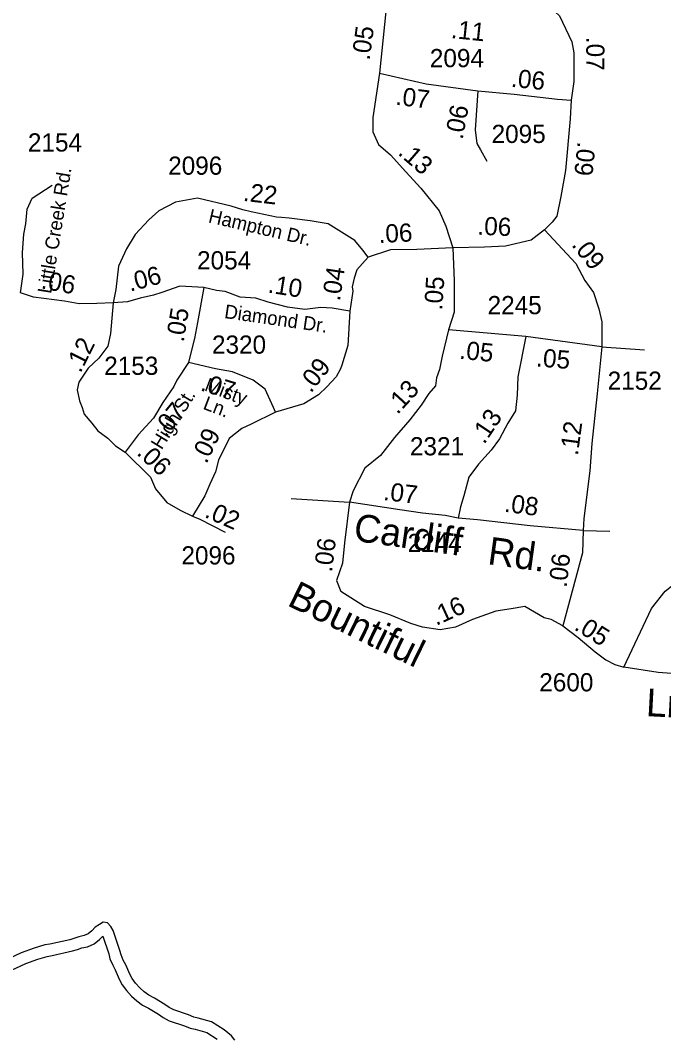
# Model space of a CAD drawing. Extents: x 2290055 to 2389491, y 66597 to 237875.
# Drawn here: x 2316980 to 2319190, y 201202 to 204693 of the extents above; entities that cross this region are included whole.
import ezdxf

# ---------------------------------------------------------------- set-up
doc = ezdxf.new("R2010")
doc.units = 0
for name, color, linetype in [('Exist Hydrographic River Shore', 7, 'Continuous'), ('Exist Road Non-System Type 51', 7, 'Continuous'), ('Exist Road Secondary Mileage Hundredths English Label', 7, 'Continuous'), ('Exist Road Secondary Type 51 Attributed', 7, 'Continuous'), ('Exist Road Secondary Type 51 Label', 7, 'Continuous'), ('Exist Road Secondary Type 51 Number Label', 7, 'Continuous')]:
    doc.layers.add(name, color=color, linetype=linetype)

msp = doc.modelspace()

# ---------------------------------------------------------------- linework, layer by layer
at = {"layer": 'Exist Hydrographic River Shore'}
for points in [[(2317716.2, 201190.8), (2317705.2, 201205.3), (2317679.5, 201226.1), (2317636.5, 201253.1), (2317591, 201266.4), (2317576, 201269.9), (2317558, 201277.6), (2317506.5, 201294.2), (2317490.7, 201302.2), (2317476.2, 201312.6), (2317440.2, 201335), (2317421, 201344.8), (2317405.2, 201356.4), (2317390, 201370), (2317375.5, 201385.9), (2317364, 201401.9), (2317355.5, 201417.2), (2317342, 201449), (2317333.2, 201465.7), (2317325.7, 201483.4), (2317321.7, 201498.6), (2317298.5, 201567.3), (2317291.2, 201581.4), (2317279, 201594), (2317264.7, 201595.5), (2317251.5, 201588), (2317236.7, 201578.1), (2317225, 201565.7), (2317212.5, 201555.6), (2317198.5, 201549.5), (2317180.5, 201545.6), (2317164, 201539.5), (2317149.5, 201535.6), (2317081, 201520.3), (2317063.5, 201517.4), (2317027.5, 201507), (2316983, 201490.4), (2316919.5, 201460.6)], [(2316932.7, 201422.6), (2316998.5, 201453.4), (2317040, 201468.9), (2317072.5, 201478.3), (2317089, 201481), (2317159, 201496.8), (2317176.2, 201501.3), (2317191.5, 201507.1), (2317211, 201511.2), (2317233.5, 201521.2), (2317252, 201536.2), (2317262.7, 201547.4), (2317283.5, 201487.1), (2317287.7, 201470.3), (2317297, 201448.5), (2317305.7, 201432.1), (2317319.5, 201399.6), (2317330, 201380.4), (2317344.5, 201360.5), (2317362, 201341.6), (2317380, 201325.3), (2317400, 201310.6), (2317420.5, 201300.2), (2317454, 201279.3), (2317470, 201267.9), (2317491.2, 201257.1), (2317544, 201240.1), (2317563.5, 201231.8), (2317580.7, 201227.7), (2317620, 201216.4), (2317656, 201193.6)]]:
    msp.add_lwpolyline(points, dxfattribs=at)
at = {"layer": 'Exist Road Non-System Type 51'}
for p, q in [((2318977.5, 203572.3), (2319123.5, 203561.3)), ((2317910, 203051.4), (2318110.7, 203038.6)), ((2318913.4, 202940.8), (2319004.6, 202938.9))]:
    msp.add_line(p, q, dxfattribs=at)
at = {"layer": 'Exist Road Secondary Type 51 Attributed'}
for p, q in [((2318716.1, 203607.8), (2318450, 203629.8)), ((2318977.5, 203572.3), (2318716.1, 203607.8))]:
    msp.add_line(p, q, dxfattribs=at)
for points in [[(2318239.2, 204756.6), (2318213.7, 204512.3)], [(2318816.9, 204722.3), (2318832.2, 204708.6), (2318874.4, 204619.2), (2318881.2, 204581.6), (2318881.2, 204550.8), (2318881.2, 204483.5), (2318872.3, 204419.6)], [(2318213.7, 204512.3), (2318190.8, 204359.9), (2318190.8, 204310.3), (2318209.6, 204267.5), (2318250.7, 204231.6), (2318303.7, 204173.5), (2318354.9, 204117), (2318418.2, 204039.2), (2318441, 203986.8), (2318465.9, 203911.8)], [(2318213.7, 204512.3), (2318374.2, 204475.5), (2318551.7, 204451.7)], [(2318551.7, 204451.7), (2318541.7, 204317.1), (2318547.4, 204270.3), (2318559.9, 204248.7), (2318582.7, 204209.9)], [(2318551.7, 204451.7), (2318676.1, 204440.2), (2318825.4, 204423.1), (2318872.3, 204419.6)], [(2318872.3, 204419.6), (2318868.7, 204354.7), (2318852.3, 204177.7), (2318836.9, 204088.8), (2318822.6, 204020.6), (2318806.1, 203999.9), (2318780.3, 203974)], [(2316980.7, 203757.7), (2316989.5, 203821.5), (2316987.7, 203896.4), (2316991.3, 203958.5), (2316998.6, 203995), (2317003.2, 204044.6), (2317020.3, 204082.2), (2317088.7, 204126.7)], [(2318174.1, 203880), (2318155.7, 203903.7), (2318129.3, 203937.5), (2318037.7, 203993.9), (2317975.2, 204004.2), (2317902.7, 204014.4), (2317877, 204016.1), (2317860, 204017.8), (2317772.9, 204035.5), (2317744.4, 204042.4), (2317704.5, 204054.9), (2317588.3, 204082.3), (2317513.1, 204068.6), (2317456.1, 204038.9), (2317420.8, 204008.2), (2317374.1, 203958), (2317344.5, 203909), (2317316.6, 203849.6), (2317308, 203768.5), (2317298.7, 203723.3)], [(2318780.3, 203974), (2318734.4, 203938.3), (2318646.1, 203917.2), (2318573.7, 203914.4), (2318465.9, 203911.8)], [(2318780.3, 203974), (2318888.2, 203857.9), (2318919, 203799.8), (2318948, 203758.8), (2318966.8, 203702.3), (2318977.1, 203657.9), (2318977.5, 203610.8), (2318977.5, 203572.3)], [(2318465.9, 203911.8), (2318341.8, 203905.8), (2318250.7, 203904.7), (2318174.1, 203880)], [(2318465.9, 203911.8), (2318470.3, 203799), (2318470.3, 203747.5), (2318470.3, 203690.7), (2318450, 203629.8)], [(2318174.1, 203880), (2318136.2, 203836.6), (2318125.9, 203807.5), (2318119.1, 203777.7), (2318121.5, 203763), (2318111.9, 203694)], [(2317610.1, 203776.2), (2317527.4, 203780.6), (2317465.8, 203758.4), (2317436.8, 203749.3), (2317391.2, 203739.1), (2317347.9, 203726.5), (2317298.7, 203723.3)], [(2317610.1, 203776.2), (2317588.1, 203655.3), (2317577.5, 203601.1), (2317567.2, 203560), (2317557.9, 203517.9)], [(2318111.9, 203694), (2318051.4, 203704.9), (2318012.1, 203706.6), (2317957.4, 203699.8), (2317897.6, 203708.3), (2317830.9, 203725.4), (2317788.2, 203739.1), (2317735.2, 203742.5), (2317682.9, 203761.8), (2317653.8, 203765.3), (2317610.1, 203776.2)], [(2317298.7, 203723.3), (2317243.1, 203720.8), (2317181.4, 203719.4), (2317131.3, 203728.5), (2317025.3, 203742.2), (2316980.7, 203757.7)], [(2317298.7, 203723.3), (2317289.1, 203618.2), (2317280.4, 203574.5), (2317249.8, 203533), (2317213.3, 203498.2), (2317180.3, 203450.4), (2317174.6, 203423.7), (2317182.6, 203386.1), (2317191.7, 203363.2), (2317198.5, 203340.4), (2317225.9, 203309.7), (2317246.4, 203283.4), (2317280.5, 203258.4), (2317306.8, 203232.1), (2317340.3, 203210.6)], [(2318111.9, 203694), (2318105, 203576), (2318084.5, 203508.7), (2318080, 203496.2), (2318065.2, 203468.8), (2318032.1, 203434.6), (2318003.6, 203407.3), (2317953.5, 203376.5), (2317856.1, 203347.7)], [(2318450, 203629.8), (2318428.2, 203539.8), (2318419.1, 203494.1), (2318409.4, 203466), (2318405.4, 203437.6), (2318382.4, 203411.9), (2318356.7, 203371.6), (2318317.4, 203321.5), (2318264.7, 203260.6), (2318217.3, 203198.3), (2318163.2, 203155), (2318122.7, 203077.9), (2318110.7, 203038.6)], [(2318716.1, 203607.8), (2318688.3, 203468.6), (2318686.4, 203406.5), (2318681, 203351.7), (2318654.2, 203309.3), (2318625.8, 203256.5), (2318597.4, 203217.3), (2318554.1, 203168.6), (2318520.3, 203123.9), (2318502.7, 203060.3), (2318491.2, 203022.9), (2318484.1, 202984)], [(2318977.5, 203572.3), (2318961.3, 203411.6), (2318942.3, 203239.8), (2318935.6, 203146.4), (2318914.9, 202982.3), (2318913.4, 202940.8)], [(2317557.9, 203517.9), (2317517.1, 203457.4), (2317506.8, 203435.8), (2317469.2, 203381), (2317437.3, 203327.4), (2317384.9, 203269.3), (2317340.3, 203210.6)], [(2317856.1, 203347.7), (2317849.8, 203363.9), (2317820.2, 203426.6), (2317779.2, 203457.4), (2317708.5, 203485.9), (2317650.4, 203496.2), (2317557.9, 203517.9)], [(2317856.1, 203347.7), (2317772.8, 203306.5), (2317740.4, 203291), (2317697.6, 203257.4), (2317660.7, 203182.7), (2317649.7, 203142.3), (2317630.4, 203100.1), (2317613.7, 203060.2), (2317571.6, 202990.7)], [(2317340.3, 203210.6), (2317427.1, 203124.1), (2317444.2, 203084.1), (2317482.9, 203037.4), (2317528.3, 203011.2), (2317571.6, 202990.7)], [(2318110.7, 203038.6), (2318093.4, 202898.7), (2318086.1, 202829.3), (2318066, 202769.1), (2318080.7, 202731.2)], [(2318484.1, 202984), (2318439.2, 202992.6), (2318360.7, 203000.7), (2318283.6, 203011.6), (2318110.7, 203038.6)], [(2319053, 202471.9), (2319148.3, 202673.2), (2319194.3, 202732.8), (2319262.5, 202786.4), (2319361.1, 202851.1), (2319447.4, 202891.2), (2319647.6, 203005.3)], [(2317571.6, 202990.7), (2317596.6, 202980.4), (2317683.2, 202935.9)], [(2318913.4, 202940.8), (2318730.9, 202956.6), (2318550.1, 202977.7), (2318484.1, 202984)], [(2318913.4, 202940.8), (2318910.8, 202864.6), (2318843.5, 202613.7)], [(2318843.5, 202613.7), (2318803.4, 202635.3), (2318778.8, 202641.5), (2318713.2, 202679.7), (2318666, 202672.4), (2318613.2, 202664.3), (2318533.4, 202635.9), (2318475.1, 202609.3), (2318422.4, 202599.9), (2318360.7, 202609.3), (2318321.5, 202621.5), (2318248.5, 202651.3), (2318161.9, 202679.7), (2318080.7, 202731.2)], [(2318843.5, 202613.7), (2318895.9, 202573.7), (2318954.4, 202524.3), (2318991.4, 202496.6), (2319022.2, 202481.2), (2319053, 202471.9)], [(2319841.7, 202253), (2319786.3, 202293.1), (2319709.3, 202342.4), (2319641.5, 202379.4), (2319573.7, 202404.1), (2319481.3, 202431.8), (2319388.8, 202444.2), (2319293.3, 202444.2), (2319170.1, 202453.4), (2319053, 202471.9)]]:
    msp.add_lwpolyline(points, dxfattribs=at)

# ---------------------------------------------------------------- texts
at = {"layer": 'Exist Road Secondary Mileage Hundredths English Label'}
for s, rotation, p in [('.11', 354.1703, (2318457.4, 204633)), ('.05', 82.3099, (2318179.4, 204554.5)), ('.07', 270, (2318923.7, 204636.7)), ('.06', 354.1395, (2318663.4, 204465.4)), ('.07', 353.2849, (2318266.6, 204403.7)), ('.06', 79.3804, (2318498.8, 204282)), ('.09', 264.2405, (2318894, 204278.2)), ('.13', 319.1629, (2318274, 204234.7)), ('.22', 353.4134, (2317743.1, 204073.7)), ('.06', 357.5087, (2318548.9, 203957.2)), ('.06', 2.7283, (2318211.8, 203928.5)), ('.09', 308.6378, (2318871, 203921.2)), ('.06', 15.0801, (2317357, 203761)), ('.04', 81.4755, (2318077.4, 203727.1)), ('.06', 349.6885, (2317048.7, 203773)), ('.10', 350.8309, (2317827.9, 203758.7)), ('.05', 86.1887, (2318428.8, 203696.1)), ('.05', 80.8443, (2317540.9, 203586.1)), ('.12', 63.4523, (2317186.4, 203479.4)), ('.05', 354.285, (2318486.1, 203531.4)), ('.05', 355.2326, (2318749.9, 203505.1)), ('.09', 52.1467, (2317977.8, 203410.8)), ('.07', 342.9968, (2317595.5, 203422.8)), ('.13', 47.3753, (2318275.2, 203337.1)), ('.07', 50.7322, (2317478.6, 203258.1)), ('.13', 56.3305, (2318573.2, 203234.6)), ('.09', 64.6717, (2317619.1, 203167.9)), ('.12', 82.327, (2318894.7, 203196.7)), ('.06', 316.2509, (2317377.1, 203204.4)), ('.07', 353.2284, (2318224.9, 203046.1)), ('.08', 352.6888, (2318640, 203005.8)), ('.02', 336.4089, (2317609.4, 202988.2)), ('.06', 83.0034, (2318050.1, 202796.2)), ('.06', 83.7209, (2318856.4, 202743.4)), ('.16', 24.468, (2318407.9, 202613.1)), ('.05', 327.9792, (2318879, 202602.4))]:
    msp.add_text(s, height=62.5, rotation=rotation, dxfattribs=at).set_placement(p)
at = {"layer": 'Exist Road Secondary Type 51 Label'}
for s, height, rotation, p in [('Little Creek Rd.', 47.5, 80.7539, (2317085.4, 203752.5)), ('Hampton Dr.', 47.5, 346.8274, (2317623, 204000)), ('Diamond Dr.', 47.5, 351.7808, (2317678.6, 203671.1)), ('Misty', 47.5, 339.215, (2317609.3, 203422.9)), ('High St.', 47.5, 58.3693, (2317465.3, 203215.8)), (' Ln.', 47.5, 339.215, (2317587.7, 203365.8)), ('Cardiff', 95, 351.8639, (2318121.2, 202906.6)), ('Rd.', 95, 352.1405, (2318581.9, 202825.9)), ('Bountiful', 95, 333.9792, (2317892.9, 202685.3)), ('Ln.', 95, 356.9849, (2319127.5, 202303.7))]:
    msp.add_text(s, height=height, rotation=rotation, dxfattribs=at).set_placement(p)
at = {"layer": 'Exist Road Secondary Type 51 Number Label'}
for s, p in [('2094', (2318386.4, 204532.5)), ('2095', (2318598.5, 204272.2)), ('2154', (2317005.8, 204242.8)), ('2096', (2317487.6, 204163.1)), ('2054', (2317586.8, 203838)), ('2245', (2318584.8, 203684)), ('2320', (2317638, 203548.4)), ('2153', (2317267.9, 203475.7)), ('2152', (2318997.1, 203424.5)), ('2321', (2318318, 203199.2)), ('2244', (2318310.2, 202867.1)), ('2096', (2317533.1, 202824.4)), ('2600', (2318762.2, 202388.5))]:
    msp.add_text(s, height=62.5, dxfattribs=at).set_placement(p)

doc.saveas('drawing.dxf')
